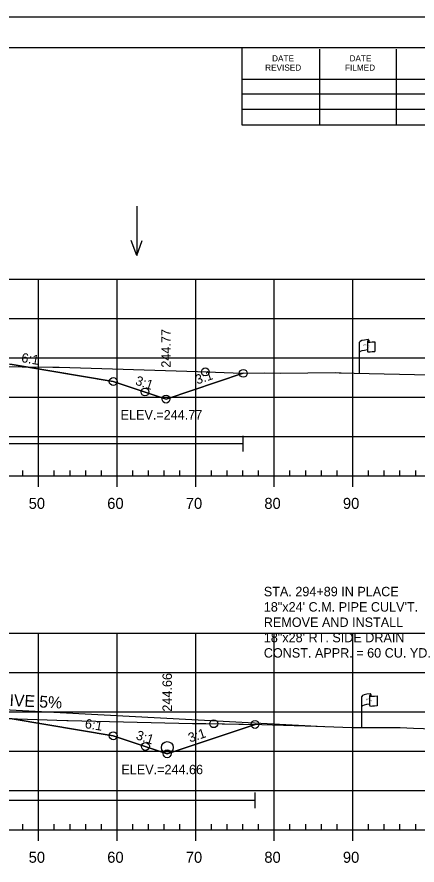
# Model space of a CAD drawing. Extents: x 1365647 to 1367999, y 387113 to 400173.
# Drawn here: x 1365941.3 to 1365992.3, y 396865.1 to 396972.9 of the extents above; entities that cross this region are included whole.
import ezdxf

# ---------------------------------------------------------------- set-up
doc = ezdxf.new("R2010")
doc.units = 0
for name, color, linetype in [('E_Existing ROW', 7, 'Continuous'), ('R_Axis', 7, 'Continuous'), ('R_Axis Annot', 7, 'Continuous'), ('R_Border', 7, 'Continuous'), ('R_Border Notes', 7, 'Continuous'), ('R_Contours', 7, 'Continuous'), ('R_Draft', 7, 'Continuous'), ('R_Drive', 7, 'Continuous'), ('R_Exist Surface', 7, 'Continuous'), ('R_Fin Surface', 7, 'Continuous'), ('R_Fin Surface Annot', 7, 'Continuous'), ('R_Grid', 7, 'Continuous'), ('R_No Plot', 7, 'Continuous'), ('R_Proposed Const Limits', 7, 'Continuous'), ('R_Water', 7, 'Continuous'), ('R_Water Annot', 7, 'Continuous')]:
    doc.layers.add(name, color=color, linetype=linetype)

msp = doc.modelspace()

# ---------------------------------------------------------------- linework, layer by layer
at = {"layer": 'E_Existing ROW'}
for p, q in [((1365984.95, 396927.64), (1365984.95, 396931.59)), ((1365985.94, 396931.69), (1365985.94, 396931.67)), ((1365985.94, 396931.67), (1365985.94, 396930.45)), ((1365986.11, 396931.84), (1365986.11, 396931.6)), ((1365986.88, 396931.65), (1365986.88, 396930.41)), ((1365986.23, 396886.64), (1365986.23, 396886.63)), ((1365986.23, 396886.63), (1365986.23, 396885.4)), ((1365986.4, 396886.8), (1365986.4, 396886.56)), ((1365987.17, 396886.6), (1365987.17, 396885.36)), ((1365985.24, 396882.6), (1365985.24, 396886.55))]:
    msp.add_line(p, q, dxfattribs=at)
for centre, radius, start, end in [((1365986.03, 396931.84), 0.0783, 263.0712, 93.9564), ((1365986.02, 396931.69), 0.078, 88.6458, 274.2828), ((1365986.02, 396930.45), 0.0783, 180, 273.9564), ((1365986.31, 396886.64), 0.078, 88.6458, 274.2828), ((1365986.32, 396886.8), 0.0783, 263.0712, 93.9564), ((1365986.31, 396885.4), 0.0783, 180, 273.9564)]:
    msp.add_arc(centre, radius, start, end, dxfattribs=at)
for centre, major_axis, ratio, start_param, end_param in [((1365986.53, 396931.63), (-1.58, -0.04), 0.19887, 5.030368, 6.283185), ((1365987.24, 396931.75), (-1.23, -0.13), 0.052933, 0.159456, 1.268315), ((1365986.52, 396930.32), (-1.58, -0.04), 0.19887, 5.083035, 6.194897), ((1365987.24, 396930.51), (-1.23, -0.13), 0.052933, 0.159456, 1.268315), ((1365986.82, 396886.59), (-1.58, -0.04), 0.19887, 5.030368, 6.283185), ((1365987.53, 396886.71), (-1.23, -0.13), 0.052933, 0.159456, 1.268315), ((1365986.81, 396885.27), (-1.58, -0.04), 0.19887, 5.083035, 6.194897), ((1365987.53, 396885.47), (-1.23, -0.13), 0.052933, 0.159456, 1.268315)]:
    msp.add_ellipse(centre, major_axis=major_axis, ratio=ratio, start_param=start_param, end_param=end_param, dxfattribs=at)
at = {"layer": 'R_Axis'}
for p, q in [((1365942.09, 396914.59), (1365942.09, 396915.29)), ((1365946.09, 396914.59), (1365946.09, 396915.29)), ((1365948.09, 396914.59), (1365948.09, 396915.29)), ((1365950.09, 396914.59), (1365950.09, 396915.29)), ((1365952.09, 396914.59), (1365952.09, 396915.29)), ((1365956.09, 396914.59), (1365956.09, 396915.29)), ((1365958.09, 396914.59), (1365958.09, 396915.29)), ((1365960.09, 396914.59), (1365960.09, 396915.29)), ((1365962.09, 396914.59), (1365962.09, 396915.29)), ((1365966.09, 396914.59), (1365966.09, 396915.29)), ((1365968.09, 396914.59), (1365968.09, 396915.29)), ((1365970.09, 396914.59), (1365970.09, 396915.29)), ((1365972.09, 396914.59), (1365972.09, 396915.29)), ((1365976.09, 396914.59), (1365976.09, 396915.29)), ((1365978.09, 396914.59), (1365978.09, 396915.29)), ((1365980.09, 396914.59), (1365980.09, 396915.29)), ((1365982.09, 396914.59), (1365982.09, 396915.29)), ((1365986.09, 396914.59), (1365986.09, 396915.29)), ((1365988.09, 396914.59), (1365988.09, 396915.29)), ((1365990.09, 396914.59), (1365990.09, 396915.29)), ((1365992.09, 396914.59), (1365992.09, 396915.29)), ((1365749.09, 396914.59), (1366039.09, 396914.59)), ((1365944.09, 396913.19), (1365944.09, 396914.59)), ((1365954.09, 396913.19), (1365954.09, 396914.59)), ((1365964.09, 396913.19), (1365964.09, 396914.59)), ((1365974.09, 396913.19), (1365974.09, 396914.59)), ((1365984.09, 396913.19), (1365984.09, 396914.59)), ((1365749.09, 396869.59), (1366039.09, 396869.59)), ((1365942.09, 396869.59), (1365942.09, 396870.29)), ((1365944.09, 396868.19), (1365944.09, 396869.59)), ((1365946.09, 396869.59), (1365946.09, 396870.29)), ((1365948.09, 396869.59), (1365948.09, 396870.29)), ((1365950.09, 396869.59), (1365950.09, 396870.29)), ((1365952.09, 396869.59), (1365952.09, 396870.29)), ((1365954.09, 396868.19), (1365954.09, 396869.59)), ((1365956.09, 396869.59), (1365956.09, 396870.29)), ((1365958.09, 396869.59), (1365958.09, 396870.29)), ((1365960.09, 396869.59), (1365960.09, 396870.29)), ((1365962.09, 396869.59), (1365962.09, 396870.29)), ((1365964.09, 396868.19), (1365964.09, 396869.59)), ((1365966.09, 396869.59), (1365966.09, 396870.29)), ((1365968.09, 396869.59), (1365968.09, 396870.29)), ((1365970.09, 396869.59), (1365970.09, 396870.29)), ((1365972.09, 396869.59), (1365972.09, 396870.29)), ((1365974.09, 396868.19), (1365974.09, 396869.59)), ((1365976.09, 396869.59), (1365976.09, 396870.29)), ((1365978.09, 396869.59), (1365978.09, 396870.29)), ((1365980.09, 396869.59), (1365980.09, 396870.29)), ((1365982.09, 396869.59), (1365982.09, 396870.29)), ((1365984.09, 396868.19), (1365984.09, 396869.59)), ((1365986.09, 396869.59), (1365986.09, 396870.29)), ((1365988.09, 396869.59), (1365988.09, 396870.29)), ((1365990.09, 396869.59), (1365990.09, 396870.29)), ((1365992.09, 396869.59), (1365992.09, 396870.29))]:
    msp.add_line(p, q, dxfattribs=at)
at = {"layer": 'R_Border'}
for p, q in [((1365736.09, 396969.05), (1366052.27, 396969.05)), ((1365970.01, 396959.17), (1365970.01, 396969.05)), ((1365979.87, 396959.17), (1365979.87, 396968.85)), ((1365989.63, 396959.17), (1365989.63, 396968.85)), ((1365970.01, 396965.03), (1366009.17, 396965.03)), ((1365970.01, 396963.17), (1366009.17, 396963.17)), ((1365970.01, 396959.17), (1365970.01, 396961.23)), ((1365970.01, 396961.23), (1366009.17, 396961.23)), ((1366052.27, 396959.17), (1365970.01, 396959.17))]:
    msp.add_line(p, q, dxfattribs=at)
at = {"layer": 'R_Contours'}
for points in [[(1365919.46, 396929.16), (1365923.46, 396928.64), (1365924.66, 396928.54), (1365925.91, 396928.28), (1365927.06, 396928.49), (1365928.48, 396928.54), (1365935.21, 396928.37), (1365938.04, 396928.48), (1365942.5, 396928.44), (1365940.72, 396928.74), (1365925.59, 396929.04)], [(1365942.5, 396928.44), (1365945.9, 396928.41), (1365946.73, 396928.43), (1365964.31, 396927.84), (1365970, 396927.63), (1365970.14, 396927.63), (1365960.31, 396924.35), (1365953.59, 396926.59)], [(1365906.09, 396885.4), (1365908.72, 396885.22), (1365911.72, 396885), (1365912.36, 396884.92), (1365912.72, 396885.03), (1365919.97, 396884.63), (1365929.59, 396884.09), (1365930.06, 396884.07), (1365947.68, 396883.5), (1365947.87, 396883.49), (1365947.87, 396883.49), (1365963.68, 396883.12), (1365965.27, 396883.08), (1365965.4, 396883.09), (1365971.64, 396882.98), (1365960.46, 396879.25), (1365953.59, 396881.54), (1365940.72, 396883.69), (1365925.59, 396883.99), (1365906.09, 396884.38)]]:
    msp.add_lwpolyline(points, close=True, dxfattribs=at)
at = {"layer": 'R_Drive'}
msp.add_line((1365938.48, 396884.93), (1365980.37, 396882.72), dxfattribs=at)
at = {"layer": 'R_Exist Surface'}
for points in [[(1365938.04, 396928.48), (1365945.9, 396928.41), (1365946.73, 396928.43), (1365964.31, 396927.84), (1365970, 396927.63), (1365972.91, 396927.68), (1365974.87, 396927.66), (1365981.86, 396927.72), (1365982.35, 396927.71), (1365982.61, 396927.7), (1365984.25, 396927.66), (1365993.85, 396927.42), (1365996.32, 396927.36), (1366001.06, 396927.24), (1366022.5, 396926.83), (1366024.28, 396926.83), (1366028.61, 396926.73), (1366039.09, 396926.58)], [(1365930.06, 396884.07), (1365947.68, 396883.5), (1365947.87, 396883.49), (1365947.87, 396883.49), (1365963.68, 396883.12), (1365965.27, 396883.08), (1365965.4, 396883.09), (1365972.52, 396882.96), (1365979.39, 396882.76), (1365983.97, 396882.59), (1365989.09, 396882.61), (1365990.1, 396882.59), (1365991.81, 396882.51), (1366000.76, 396882.21), (1366022.77, 396881.77), (1366039.09, 396881.54)]]:
    msp.add_lwpolyline(points, dxfattribs=at)
at = {"layer": 'R_Fin Surface'}
for points in [[(1365816.1, 396932.76), (1365834.59, 396926.59), (1365847.47, 396928.74), (1365856.59, 396930.26), (1365862.59, 396930.5), (1365864.59, 396930.54), (1365894.09, 396931.13), (1365923.59, 396930.54), (1365925.59, 396930.5), (1365931.59, 396930.26), (1365940.72, 396928.74), (1365953.59, 396926.59), (1365960.31, 396924.35), (1365970.14, 396927.63)], [(1365819.3, 396886.64), (1365834.59, 396881.54), (1365847.47, 396883.69), (1365856.59, 396885.21), (1365862.59, 396885.45), (1365864.59, 396885.49), (1365894.09, 396886.08), (1365923.59, 396885.49), (1365925.59, 396885.45), (1365931.59, 396885.21), (1365940.72, 396883.69), (1365953.59, 396881.54), (1365960.46, 396879.25), (1365971.64, 396882.98)]]:
    msp.add_lwpolyline(points, dxfattribs=at)
at = {"layer": 'R_Grid'}
for p, q in [((1365749.09, 396939.59), (1366039.09, 396939.59)), ((1365944.09, 396914.59), (1365944.09, 396939.59)), ((1365954.09, 396914.59), (1365954.09, 396939.59)), ((1365964.09, 396914.59), (1365964.09, 396939.59)), ((1365974.09, 396914.59), (1365974.09, 396939.59)), ((1365984.09, 396914.59), (1365984.09, 396939.59)), ((1365749.09, 396934.59), (1366039.09, 396934.59)), ((1365749.09, 396929.59), (1366039.09, 396929.59)), ((1365749.09, 396924.59), (1366039.09, 396924.59)), ((1365749.09, 396919.59), (1366039.09, 396919.59)), ((1365749.09, 396914.59), (1366039.09, 396914.59)), ((1365749.09, 396894.59), (1366039.09, 396894.59)), ((1365944.09, 396869.59), (1365944.09, 396894.59)), ((1365954.09, 396869.59), (1365954.09, 396894.59)), ((1365964.09, 396869.59), (1365964.09, 396894.59)), ((1365974.09, 396869.59), (1365974.09, 396894.59)), ((1365984.09, 396869.59), (1365984.09, 396894.59)), ((1365749.09, 396889.59), (1366039.09, 396889.59)), ((1365749.09, 396884.59), (1366039.09, 396884.59)), ((1365749.09, 396879.59), (1366039.09, 396879.59)), ((1365749.09, 396874.59), (1366039.09, 396874.59)), ((1365749.09, 396869.59), (1366039.09, 396869.59))]:
    msp.add_line(p, q, dxfattribs=at)
at = {"layer": 'R_No Plot'}
msp.add_line((1365723.69, 396972.94), (1366057.03, 396972.94), dxfattribs=at)
msp.add_lwpolyline([(1365723.69, 396972.94), (1366057.03, 396972.94), (1366057.03, 396759.61), (1365723.69, 396759.61)], close=True, dxfattribs=at)
for centre in [(1365965.32, 396927.81), (1365970.14, 396927.63), (1365953.59, 396926.59), (1365953.59, 396926.59), (1365953.59, 396926.59), (1365953.59, 396926.59), (1365953.59, 396926.59), (1365957.63, 396925.25), (1365960.31, 396924.35), (1365966.39, 396883.07), (1365971.64, 396882.98), (1365953.59, 396881.54), (1365953.59, 396881.54), (1365953.59, 396881.54), (1365953.59, 396881.54), (1365953.59, 396881.54), (1365957.69, 396880.18), (1365960.46, 396879.25)]:
    msp.add_circle(centre, 0.5, dxfattribs=at)
at = {"layer": 'R_Proposed Const Limits'}
for points in [[(1365960.31, 396924.35), (1365970.14, 396927.63)], [(1365960.46, 396879.25), (1365971.64, 396882.98)]]:
    msp.add_lwpolyline(points, dxfattribs=at)
at = {"layer": 'R_Water'}
for p, q in [((1365970.14, 396917.7), (1365970.14, 396919.7)), ((1365882.49, 396918.7), (1365970.14, 396918.7)), ((1365971.64, 396872.34), (1365971.64, 396874.34)), ((1365882.09, 396873.34), (1365971.64, 396873.34))]:
    msp.add_line(p, q, dxfattribs=at)
msp.add_circle((1365960.47, 396880.05), 0.75, dxfattribs=at)
at = {"layer": 'R_Water Annot'}
for p, q in [((1365956.58, 396948.89), (1365956.58, 396942.6)), ((1365956.58, 396942.6), (1365955.88, 396944.53)), ((1365956.58, 396942.6), (1365957.28, 396944.53))]:
    msp.add_line(p, q, dxfattribs=at)

# ---------------------------------------------------------------- texts
at = {"layer": 'E_Existing ROW'}
for s, height, rotation, p in [('R ', 0.2, 9.9884, (1365985.47, 396931.09)), (' O', 0.2, 9.9884, (1365985.61, 396931.14)), ('W', 0.2, 351.1788, (1365985.94, 396930.97)), ('DWB 11-9-07', 0.001, 90, (1365986.11, 396931.6)), ('DWB 11-9-07', 0.001, 5.0717, (1365986.87, 396930.41)), ('DWB 11-9-07', 0.001, 90, (1365984.95, 396927.64)), ('R ', 0.2, 9.9884, (1365985.76, 396886.05)), (' O', 0.2, 9.9884, (1365985.9, 396886.09)), ('W', 0.2, 351.1788, (1365986.23, 396885.92)), ('DWB 11-9-07', 0.001, 90, (1365986.4, 396886.56)), ('DWB 11-9-07', 0.001, 5.0717, (1365987.16, 396885.36)), ('DWB 11-9-07', 0.001, 90, (1365985.24, 396882.6))]:
    msp.add_text(s, height=height, rotation=rotation, dxfattribs=at).set_placement(p)
at = {"layer": 'R_Axis Annot'}
for s, p in [('50', (1365942.83, 396910.39)), ('60', (1365952.83, 396910.39)), ('70', (1365962.83, 396910.39)), ('80', (1365972.83, 396910.39)), ('90', (1365982.83, 396910.39)), ('50', (1365942.83, 396865.39)), ('60', (1365952.83, 396865.39)), ('70', (1365962.83, 396865.39)), ('80', (1365972.83, 396865.39)), ('90', (1365982.83, 396865.39))]:
    msp.add_text(s, height=1.4, dxfattribs=at).set_placement(p)
at = {"layer": 'R_Border'}
for s, p in [('DATE', (1365973.81, 396967.29)), ('DATE', (1365983.67, 396967.29)), ('REVISED', (1365972.93, 396966.11)), ('FILMED', (1365983.09, 396966.11))]:
    msp.add_text(s, height=0.782, rotation=360, dxfattribs=at).set_placement(p)
at = {"layer": 'R_Border Notes'}
for s, p in [('ELEV.=244.77', (1365954.53, 396921.75)), ('ELEV.=244.66', (1365954.63, 396876.65))]:
    msp.add_text(s, height=1.2, dxfattribs=at).set_placement(p)
at = {"layer": 'R_Draft'}
for s, p in [('STA. 294+89 IN PLACE', (1365972.76, 396899.28)), ('18"x24\' C.M. PIPE CULV\'T.', (1365972.76, 396897.33)), ('REMOVE AND INSTALL ', (1365972.76, 396895.38)), ('18"x28\' RT. SIDE DRAIN', (1365972.76, 396893.43)), ('CONST. APPR. = 60 CU. YD.', (1365972.76, 396891.48))]:
    msp.add_text(s, height=1.2, rotation=360, dxfattribs=at).set_placement(p)
at = {"layer": 'R_Drive'}
msp.add_text('DRIVE 5%', height=1.5, rotation=357.0379, dxfattribs=at).set_placement((1365937.47, 396885.49))
at = {"layer": 'R_Fin Surface Annot'}
for s, rotation, p in [('244.77', 90, (1365960.91, 396928.35)), ('6:1', 350.5377, (1365941.83, 396929.06)), ('3:1', 18.4349, (1365964.28, 396926.21)), ('3:1', 341.5651, (1365956.32, 396926.21)), ('244.66', 90, (1365961.06, 396884.61)), ('6:1', 350.5377, (1365949.92, 396882.53)), ('3:1', 18.4349, (1365963.37, 396880.67)), ('3:1', 341.5651, (1365956.4, 396881.13))]:
    msp.add_text(s, height=1.2, rotation=rotation, dxfattribs=at).set_placement(p)

doc.saveas('drawing.dxf')
